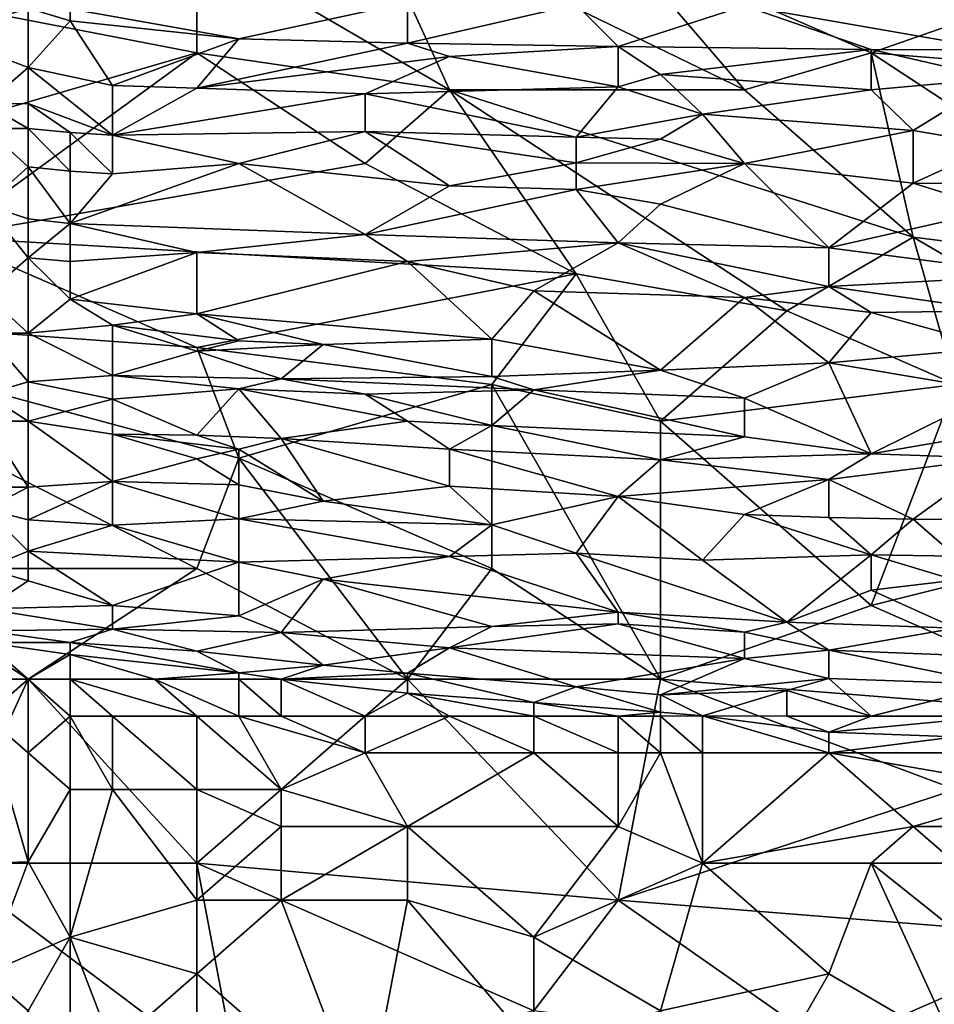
# Model space of a CAD drawing. Extents: x -161 to 11, y -10 to 160.
# Tile 319 of 499: x 0.3395 to 0.4365, y 0.1146 to 0.219. Entities that reach past the tile are written whole.
import ezdxf

# ---------------------------------------------------------------- set-up
doc = ezdxf.new("R2010")
doc.units = 0
doc.header["$MEASUREMENT"] = 0
doc.layers.get('0').update_dxf_attribs({"linetype": 'CONTINUOUS'})

msp = doc.modelspace()

# ---------------------------------------------------------------- linework, layer by layer
for points in [[(0.35825, 0.22716, 0.26908), (0.37613, 0.23107, 0.26905), (0.38508, 0.21154, 0.26899)], [(0.40296, 0.22716, 0.26901), (0.41637, 0.21154, 0.26895), (0.37613, 0.23107, 0.26905)], [(0.41637, 0.21154, 0.26895), (0.38508, 0.21154, 0.26899), (0.37613, 0.23107, 0.26905)], [(0.31801, 0.22326, 0.26909), (0.35825, 0.22716, 0.26908), (0.35825, 0.21544, 0.26905)], [(0.38508, 0.21154, 0.26899), (0.35825, 0.21544, 0.26905), (0.35825, 0.22716, 0.26908)], [(0.40296, 0.22716, 0.26901), (0.45214, 0.22326, 0.26896), (0.42979, 0.21544, 0.26897)], [(0.42979, 0.21544, 0.26897), (0.41637, 0.21154, 0.26895), (0.40296, 0.22716, 0.26901)], [(0.35825, 0.21544, 0.26905), (0.33142, 0.20763, 0.26898), (0.31801, 0.22326, 0.26909)], [(0.45214, 0.22326, 0.26896), (0.47897, 0.21154, 0.26891), (0.42979, 0.21544, 0.26897)], [(0.34484, 0.22013, 0.58867), (0.36272, 0.21695, 0.58086), (0.3806, 0.22079, 0.59258)], [(0.3806, 0.21648, 0.58086), (0.3806, 0.22079, 0.59258), (0.36272, 0.21695, 0.58086)], [(0.3806, 0.22079, 0.59258), (0.3806, 0.21648, 0.58086), (0.39849, 0.22059, 0.59258)], [(0.40296, 0.21611, 0.58086), (0.39849, 0.22059, 0.59258), (0.3806, 0.21648, 0.58086)], [(0.39849, 0.22059, 0.59258), (0.40296, 0.21611, 0.58086), (0.41637, 0.22045, 0.59258)], [(0.41637, 0.22045, 0.59258), (0.40296, 0.21611, 0.58086), (0.42979, 0.2158, 0.58086)], [(0.41637, 0.22045, 0.59258), (0.4432, 0.21577, 0.58086), (0.44767, 0.22048, 0.59258)], [(0.4432, 0.21577, 0.58086), (0.41637, 0.22045, 0.59258), (0.42979, 0.2158, 0.58086)], [(0.34036, 0.22017, 0.58867), (0.33589, 0.22013, 0.58867), (0.33142, 0.21731, 0.58086)], [(0.33142, 0.21731, 0.58086), (0.34036, 0.21391, 0.56914), (0.34036, 0.22017, 0.58867)], [(0.34484, 0.21883, 0.58477), (0.34484, 0.22013, 0.58867), (0.34036, 0.22017, 0.58867)], [(0.34036, 0.22017, 0.58867), (0.34036, 0.21391, 0.56914), (0.34484, 0.21883, 0.58477)], [(0.34484, 0.22013, 0.58867), (0.34484, 0.21883, 0.58477), (0.36272, 0.21695, 0.58086)], [(0.34036, 0.21391, 0.56914), (0.34931, 0.21198, 0.56524), (0.34484, 0.21883, 0.58477)], [(0.34484, 0.21883, 0.58477), (0.34931, 0.21198, 0.56524), (0.36272, 0.21695, 0.58086)], [(0.33589, 0.20999, 0.55742), (0.34036, 0.21391, 0.56914), (0.33142, 0.21731, 0.58086)], [(0.35825, 0.21169, 0.56524), (0.36272, 0.21695, 0.58086), (0.34931, 0.21198, 0.56524)], [(0.3806, 0.21648, 0.58086), (0.36272, 0.21695, 0.58086), (0.35825, 0.21169, 0.56524)], [(0.38508, 0.21505, 0.57696), (0.3806, 0.21648, 0.58086), (0.35825, 0.21169, 0.56524)], [(0.40296, 0.21611, 0.58086), (0.3806, 0.21648, 0.58086), (0.38508, 0.21505, 0.57696)], [(0.35825, 0.21544, 0.26905), (0.37613, 0.20372, 0.26891), (0.33142, 0.19591, 0.26876)], [(0.33142, 0.19591, 0.26876), (0.33142, 0.20763, 0.26898), (0.35825, 0.21544, 0.26905)], [(0.38508, 0.21154, 0.26899), (0.37613, 0.20372, 0.26891), (0.35825, 0.21544, 0.26905)], [(0.38508, 0.21505, 0.57696), (0.40296, 0.21185, 0.56914), (0.40296, 0.21611, 0.58086)], [(0.40296, 0.21611, 0.58086), (0.40743, 0.21317, 0.57305), (0.42979, 0.2158, 0.58086)], [(0.40743, 0.21317, 0.57305), (0.40296, 0.21611, 0.58086), (0.40296, 0.21185, 0.56914)], [(0.42979, 0.21154, 0.56957), (0.42979, 0.2158, 0.58086), (0.40743, 0.21317, 0.57305)], [(0.41637, 0.21154, 0.26895), (0.42979, 0.21544, 0.26897), (0.43426, 0.19591, 0.26877)], [(0.42979, 0.2158, 0.58086), (0.42979, 0.21154, 0.56957), (0.4432, 0.21273, 0.57305)], [(0.42979, 0.2158, 0.58086), (0.4432, 0.21273, 0.57305), (0.4432, 0.21577, 0.58086)], [(0.42979, 0.21544, 0.26897), (0.47897, 0.21154, 0.26891), (0.46555, 0.19201, 0.2687)], [(0.43426, 0.19591, 0.26877), (0.42979, 0.21544, 0.26897), (0.46555, 0.19201, 0.2687)], [(0.35825, 0.21169, 0.56524), (0.37613, 0.21112, 0.56524), (0.38508, 0.21505, 0.57696)], [(0.40296, 0.21185, 0.56914), (0.38508, 0.21505, 0.57696), (0.37613, 0.21112, 0.56524)], [(0.33589, 0.20999, 0.55742), (0.34036, 0.21006, 0.55742), (0.34036, 0.21391, 0.56914)], [(0.34036, 0.21391, 0.56914), (0.34931, 0.20672, 0.54961), (0.34931, 0.21198, 0.56524)], [(0.34931, 0.20672, 0.54961), (0.34036, 0.21391, 0.56914), (0.34036, 0.21006, 0.55742)], [(0.4119, 0.20893, 0.56133), (0.40743, 0.21317, 0.57305), (0.40296, 0.21185, 0.56914)], [(0.40743, 0.21317, 0.57305), (0.4119, 0.20893, 0.56133), (0.42979, 0.21154, 0.56957)], [(0.34931, 0.21198, 0.56524), (0.34931, 0.20672, 0.54961), (0.35825, 0.21169, 0.56524)], [(0.42979, 0.21154, 0.56957), (0.43426, 0.2072, 0.55742), (0.4432, 0.21273, 0.57305)], [(0.4432, 0.20571, 0.55352), (0.4432, 0.21273, 0.57305), (0.43426, 0.2072, 0.55742)], [(0.37613, 0.21112, 0.56524), (0.35825, 0.21169, 0.56524), (0.34931, 0.20672, 0.54961)], [(0.34931, 0.20672, 0.54961), (0.37613, 0.2071, 0.55352), (0.37613, 0.21112, 0.56524)], [(0.37613, 0.21112, 0.56524), (0.39849, 0.20651, 0.55352), (0.40296, 0.21185, 0.56914)], [(0.37613, 0.20372, 0.26891), (0.38508, 0.21154, 0.26899), (0.39849, 0.19201, 0.26865)], [(0.37613, 0.21112, 0.56524), (0.37613, 0.2071, 0.55352), (0.39849, 0.20651, 0.55352)], [(0.41637, 0.21154, 0.26895), (0.43426, 0.19591, 0.26877), (0.38508, 0.21154, 0.26899)], [(0.43426, 0.19591, 0.26877), (0.42084, 0.1881, 0.26855), (0.38508, 0.21154, 0.26899)], [(0.42084, 0.1881, 0.26855), (0.39849, 0.19201, 0.26865), (0.38508, 0.21154, 0.26899)], [(0.40296, 0.21185, 0.56914), (0.39849, 0.20651, 0.55352), (0.4119, 0.20893, 0.56133)], [(0.4119, 0.20893, 0.56133), (0.43426, 0.2072, 0.55742), (0.42979, 0.21154, 0.56957)], [(0.33589, 0.20999, 0.55742), (0.34036, 0.20743, 0.54961), (0.34036, 0.21006, 0.55742)], [(0.34036, 0.20743, 0.54961), (0.33589, 0.20999, 0.55742), (0.33589, 0.20743, 0.54961)], [(0.34036, 0.20743, 0.54961), (0.34484, 0.207, 0.54961), (0.34036, 0.21006, 0.55742)], [(0.34036, 0.21006, 0.55742), (0.34484, 0.207, 0.54961), (0.34931, 0.20672, 0.54961)], [(0.39849, 0.20651, 0.55352), (0.40743, 0.20629, 0.55352), (0.4119, 0.20893, 0.56133)], [(0.41637, 0.20372, 0.54673), (0.4119, 0.20893, 0.56133), (0.40743, 0.20629, 0.55352)], [(0.4119, 0.20893, 0.56133), (0.41637, 0.20372, 0.54673), (0.43426, 0.2072, 0.55742)], [(0.33589, 0.20743, 0.54961), (0.34036, 0.20337, 0.53789), (0.34036, 0.20743, 0.54961)], [(0.33589, 0.19934, 0.52617), (0.34036, 0.20337, 0.53789), (0.33589, 0.20743, 0.54961)], [(0.34036, 0.20337, 0.53789), (0.34484, 0.20291, 0.53789), (0.34036, 0.20743, 0.54961)], [(0.34036, 0.20743, 0.54961), (0.34484, 0.20291, 0.53789), (0.34484, 0.207, 0.54961)], [(0.34484, 0.207, 0.54961), (0.34931, 0.20263, 0.53789), (0.34931, 0.20672, 0.54961)], [(0.34484, 0.20291, 0.53789), (0.34931, 0.20263, 0.53789), (0.34484, 0.207, 0.54961)], [(0.34931, 0.20672, 0.54961), (0.36272, 0.20372, 0.54233), (0.37613, 0.2071, 0.55352)], [(0.36272, 0.20372, 0.54233), (0.38508, 0.20136, 0.53789), (0.37613, 0.2071, 0.55352)], [(0.37613, 0.2071, 0.55352), (0.39849, 0.20379, 0.54571), (0.39849, 0.20651, 0.55352)], [(0.37613, 0.2071, 0.55352), (0.38508, 0.20136, 0.53789), (0.39849, 0.20379, 0.54571)], [(0.41637, 0.20372, 0.54673), (0.43426, 0.20162, 0.5418), (0.43426, 0.2072, 0.55742)], [(0.43426, 0.2072, 0.55742), (0.43426, 0.20162, 0.5418), (0.4432, 0.20571, 0.55352)], [(0.34931, 0.20672, 0.54961), (0.34931, 0.20263, 0.53789), (0.36272, 0.20372, 0.54233)], [(0.39849, 0.20651, 0.55352), (0.39849, 0.20379, 0.54571), (0.40743, 0.20629, 0.55352)], [(0.41637, 0.20372, 0.54673), (0.40743, 0.20629, 0.55352), (0.39849, 0.20379, 0.54571)], [(0.43426, 0.20162, 0.5418), (0.44767, 0.20155, 0.5418), (0.4432, 0.20571, 0.55352)], [(0.33142, 0.19591, 0.26876), (0.37613, 0.20372, 0.26891), (0.39849, 0.19201, 0.26865)], [(0.34484, 0.19734, 0.52227), (0.36272, 0.20372, 0.54233), (0.34931, 0.20263, 0.53789)], [(0.34484, 0.19734, 0.52227), (0.37613, 0.19618, 0.52227), (0.36272, 0.20372, 0.54233)], [(0.36272, 0.20372, 0.54233), (0.37613, 0.19618, 0.52227), (0.38508, 0.20136, 0.53789)], [(0.38508, 0.20136, 0.53789), (0.39849, 0.20096, 0.53789), (0.39849, 0.20379, 0.54571)], [(0.39849, 0.20379, 0.54571), (0.39849, 0.20096, 0.53789), (0.41637, 0.20372, 0.54673)], [(0.39849, 0.20096, 0.53789), (0.40743, 0.1994, 0.53399), (0.41637, 0.20372, 0.54673)], [(0.40743, 0.1994, 0.53399), (0.42531, 0.19477, 0.52227), (0.41637, 0.20372, 0.54673)], [(0.41637, 0.20372, 0.54673), (0.42531, 0.19477, 0.52227), (0.43426, 0.20162, 0.5418)], [(0.34036, 0.19784, 0.52227), (0.34036, 0.20337, 0.53789), (0.33589, 0.19934, 0.52617)], [(0.34036, 0.20337, 0.53789), (0.34484, 0.19734, 0.52227), (0.34484, 0.20291, 0.53789)], [(0.34036, 0.19784, 0.52227), (0.34484, 0.19734, 0.52227), (0.34036, 0.20337, 0.53789)], [(0.34484, 0.20291, 0.53789), (0.34484, 0.19734, 0.52227), (0.34931, 0.20263, 0.53789)], [(0.43426, 0.20162, 0.5418), (0.42531, 0.19477, 0.52227), (0.4432, 0.19884, 0.53399)], [(0.43426, 0.20162, 0.5418), (0.4432, 0.19884, 0.53399), (0.44767, 0.20155, 0.5418)], [(0.38508, 0.20136, 0.53789), (0.37613, 0.19618, 0.52227), (0.39849, 0.20096, 0.53789)], [(0.40296, 0.19529, 0.52227), (0.39849, 0.20096, 0.53789), (0.37613, 0.19618, 0.52227)], [(0.40296, 0.19529, 0.52227), (0.40743, 0.1994, 0.53399), (0.39849, 0.20096, 0.53789)], [(0.33589, 0.19934, 0.52617), (0.34036, 0.19373, 0.51055), (0.34036, 0.19784, 0.52227)], [(0.33589, 0.18981, 0.49883), (0.34036, 0.19373, 0.51055), (0.33589, 0.19934, 0.52617)], [(0.40743, 0.1994, 0.53399), (0.40296, 0.19529, 0.52227), (0.42531, 0.19477, 0.52227)], [(0.44767, 0.19189, 0.51446), (0.4432, 0.19884, 0.53399), (0.42531, 0.19477, 0.52227)], [(0.34036, 0.19784, 0.52227), (0.34036, 0.19373, 0.51055), (0.34484, 0.19734, 0.52227)], [(0.34484, 0.19331, 0.51055), (0.34484, 0.19734, 0.52227), (0.34036, 0.19373, 0.51055)], [(0.34484, 0.19734, 0.52227), (0.35825, 0.19428, 0.51446), (0.37613, 0.19618, 0.52227)], [(0.34484, 0.19734, 0.52227), (0.34484, 0.19331, 0.51055), (0.35825, 0.19428, 0.51446)], [(0.33142, 0.19591, 0.26876), (0.35825, 0.18419, 0.26835), (0.3046, 0.1881, 0.26847)], [(0.35825, 0.18419, 0.26835), (0.33142, 0.19591, 0.26876), (0.39849, 0.19201, 0.26865)], [(0.3806, 0.19333, 0.51446), (0.37613, 0.19618, 0.52227), (0.35825, 0.19428, 0.51446)], [(0.40296, 0.19529, 0.52227), (0.37613, 0.19618, 0.52227), (0.3806, 0.19333, 0.51446)], [(0.3806, 0.19333, 0.51446), (0.39402, 0.19021, 0.50664), (0.40296, 0.19529, 0.52227)], [(0.39402, 0.19021, 0.50664), (0.41637, 0.18951, 0.50664), (0.40296, 0.19529, 0.52227)], [(0.40296, 0.19529, 0.52227), (0.42531, 0.19068, 0.51055), (0.42531, 0.19477, 0.52227)], [(0.40296, 0.19529, 0.52227), (0.41637, 0.18951, 0.50664), (0.42531, 0.19068, 0.51055)], [(0.42084, 0.1881, 0.26855), (0.43426, 0.19591, 0.26877), (0.43873, 0.18029, 0.26832)], [(0.46555, 0.19201, 0.2687), (0.46108, 0.18029, 0.26834), (0.43426, 0.19591, 0.26877)], [(0.46108, 0.18029, 0.26834), (0.43873, 0.18029, 0.26832), (0.43426, 0.19591, 0.26877)], [(0.34484, 0.18934, 0.49883), (0.35825, 0.19428, 0.51446), (0.34484, 0.19331, 0.51055)], [(0.34484, 0.18934, 0.49883), (0.35825, 0.18776, 0.49492), (0.35825, 0.19428, 0.51446)], [(0.35825, 0.19428, 0.51446), (0.35825, 0.18776, 0.49492), (0.3806, 0.19333, 0.51446)], [(0.42531, 0.19477, 0.52227), (0.42531, 0.19068, 0.51055), (0.44767, 0.19189, 0.51446)], [(0.33589, 0.18981, 0.49883), (0.34036, 0.18571, 0.48711), (0.34036, 0.19373, 0.51055)], [(0.34036, 0.19373, 0.51055), (0.34484, 0.18934, 0.49883), (0.34484, 0.19331, 0.51055)], [(0.34036, 0.18571, 0.48711), (0.34484, 0.18934, 0.49883), (0.34036, 0.19373, 0.51055)], [(0.38955, 0.18508, 0.49102), (0.3806, 0.19333, 0.51446), (0.35825, 0.18776, 0.49492)], [(0.3806, 0.19333, 0.51446), (0.38955, 0.18508, 0.49102), (0.39402, 0.19021, 0.50664)], [(0.39849, 0.19201, 0.26865), (0.38955, 0.18029, 0.26823), (0.35825, 0.18419, 0.26835)], [(0.40743, 0.17638, 0.26809), (0.38955, 0.18029, 0.26823), (0.39849, 0.19201, 0.26865)], [(0.42084, 0.1881, 0.26855), (0.40743, 0.17638, 0.26809), (0.39849, 0.19201, 0.26865)], [(0.42531, 0.19068, 0.51055), (0.4432, 0.1881, 0.50362), (0.44767, 0.19189, 0.51446)], [(0.38955, 0.18508, 0.49102), (0.40743, 0.18179, 0.48321), (0.39402, 0.19021, 0.50664)], [(0.39402, 0.19021, 0.50664), (0.40743, 0.18179, 0.48321), (0.41637, 0.18951, 0.50664)], [(0.41637, 0.18951, 0.50664), (0.42979, 0.1879, 0.50274), (0.42531, 0.19068, 0.51055)], [(0.42531, 0.19068, 0.51055), (0.42979, 0.1879, 0.50274), (0.4432, 0.1881, 0.50362)], [(0.33589, 0.18574, 0.48711), (0.34036, 0.18571, 0.48711), (0.33589, 0.18981, 0.49883)], [(0.34931, 0.18656, 0.49102), (0.34484, 0.18934, 0.49883), (0.34036, 0.18571, 0.48711)], [(0.34484, 0.18934, 0.49883), (0.34931, 0.18656, 0.49102), (0.35825, 0.18776, 0.49492)], [(0.40743, 0.18179, 0.48321), (0.42531, 0.18259, 0.48711), (0.41637, 0.18951, 0.50664)], [(0.41637, 0.18951, 0.50664), (0.42531, 0.18259, 0.48711), (0.42979, 0.1879, 0.50274)], [(0.3046, 0.1881, 0.26847), (0.35825, 0.18419, 0.26835), (0.36272, 0.17247, 0.26787)], [(0.36272, 0.17247, 0.26787), (0.35825, 0.16076, 0.26739), (0.3046, 0.1881, 0.26847)], [(0.35825, 0.16076, 0.26739), (0.32248, 0.16076, 0.26729), (0.3046, 0.1881, 0.26847)], [(0.42084, 0.1881, 0.26855), (0.43873, 0.18029, 0.26832), (0.40743, 0.17638, 0.26809)], [(0.42979, 0.1879, 0.50274), (0.4432, 0.18419, 0.49255), (0.4432, 0.1881, 0.50362)], [(0.34931, 0.18656, 0.49102), (0.36272, 0.18491, 0.48711), (0.35825, 0.18776, 0.49492)], [(0.35825, 0.18776, 0.49492), (0.37166, 0.18454, 0.48711), (0.38955, 0.18508, 0.49102)], [(0.37166, 0.18454, 0.48711), (0.35825, 0.18776, 0.49492), (0.36272, 0.18491, 0.48711)], [(0.42979, 0.1879, 0.50274), (0.42531, 0.18259, 0.48711), (0.4432, 0.18419, 0.49255)], [(0.34931, 0.18125, 0.47539), (0.34931, 0.18656, 0.49102), (0.34036, 0.18571, 0.48711)], [(0.34931, 0.18656, 0.49102), (0.35825, 0.18381, 0.48321), (0.36272, 0.18491, 0.48711)], [(0.34931, 0.18656, 0.49102), (0.34931, 0.18125, 0.47539), (0.35825, 0.18381, 0.48321)], [(0.33589, 0.18574, 0.48711), (0.34036, 0.18056, 0.47149), (0.34036, 0.18571, 0.48711)], [(0.33589, 0.17925, 0.46758), (0.34036, 0.18056, 0.47149), (0.33589, 0.18574, 0.48711)], [(0.34931, 0.18125, 0.47539), (0.34036, 0.18571, 0.48711), (0.34036, 0.18056, 0.47149)], [(0.37166, 0.18454, 0.48711), (0.36272, 0.18491, 0.48711), (0.35825, 0.18381, 0.48321)], [(0.37166, 0.18454, 0.48711), (0.38955, 0.18114, 0.4793), (0.38955, 0.18508, 0.49102)], [(0.38955, 0.18508, 0.49102), (0.38955, 0.18114, 0.4793), (0.40743, 0.18179, 0.48321)], [(0.35825, 0.18381, 0.48321), (0.34931, 0.18125, 0.47539), (0.36719, 0.18088, 0.47539)], [(0.35825, 0.18381, 0.48321), (0.36719, 0.18088, 0.47539), (0.37166, 0.18454, 0.48711)], [(0.36272, 0.17247, 0.26787), (0.35825, 0.18419, 0.26835), (0.38955, 0.18029, 0.26823)], [(0.37166, 0.18454, 0.48711), (0.36719, 0.18088, 0.47539), (0.38955, 0.18114, 0.4793)], [(0.42531, 0.18259, 0.48711), (0.4432, 0.17957, 0.4793), (0.4432, 0.18419, 0.49255)], [(0.40743, 0.18179, 0.48321), (0.38955, 0.18114, 0.4793), (0.39402, 0.17971, 0.47539)], [(0.41637, 0.17883, 0.47539), (0.40743, 0.18179, 0.48321), (0.39402, 0.17971, 0.47539)], [(0.41637, 0.17883, 0.47539), (0.42531, 0.18259, 0.48711), (0.40743, 0.18179, 0.48321)], [(0.41637, 0.17883, 0.47539), (0.42979, 0.17294, 0.45977), (0.42531, 0.18259, 0.48711)], [(0.42531, 0.18259, 0.48711), (0.42979, 0.17294, 0.45977), (0.4432, 0.17957, 0.4793)], [(0.34036, 0.18056, 0.47149), (0.34931, 0.17874, 0.46758), (0.34931, 0.18125, 0.47539)], [(0.34931, 0.18125, 0.47539), (0.36272, 0.17981, 0.47149), (0.36719, 0.18088, 0.47539)], [(0.36272, 0.17981, 0.47149), (0.34931, 0.18125, 0.47539), (0.34931, 0.17874, 0.46758)], [(0.36719, 0.18088, 0.47539), (0.36272, 0.17981, 0.47149), (0.37613, 0.17926, 0.47149)], [(0.39402, 0.17971, 0.47539), (0.38955, 0.18114, 0.4793), (0.36719, 0.18088, 0.47539)], [(0.36719, 0.18088, 0.47539), (0.37613, 0.17926, 0.47149), (0.39402, 0.17971, 0.47539)], [(0.33589, 0.17925, 0.46758), (0.34036, 0.17638, 0.45823), (0.34036, 0.18056, 0.47149)], [(0.34036, 0.17638, 0.45823), (0.34931, 0.17874, 0.46758), (0.34036, 0.18056, 0.47149)], [(0.35825, 0.17491, 0.45586), (0.36272, 0.17981, 0.47149), (0.34931, 0.17874, 0.46758)], [(0.35825, 0.17491, 0.45586), (0.36719, 0.17455, 0.45586), (0.36272, 0.17981, 0.47149)], [(0.36272, 0.17247, 0.26787), (0.38955, 0.18029, 0.26823), (0.38955, 0.16076, 0.26744)], [(0.36272, 0.17981, 0.47149), (0.3806, 0.17641, 0.46367), (0.37613, 0.17926, 0.47149)], [(0.36272, 0.17981, 0.47149), (0.36719, 0.17455, 0.45586), (0.3806, 0.17641, 0.46367)], [(0.38955, 0.17594, 0.46367), (0.39402, 0.17971, 0.47539), (0.37613, 0.17926, 0.47149)], [(0.40743, 0.17638, 0.26809), (0.40743, 0.14904, 0.26708), (0.38955, 0.18029, 0.26823)], [(0.38955, 0.16076, 0.26744), (0.38955, 0.18029, 0.26823), (0.40743, 0.14904, 0.26708)], [(0.39402, 0.17971, 0.47539), (0.38955, 0.17594, 0.46367), (0.41637, 0.17474, 0.46367)], [(0.39402, 0.17971, 0.47539), (0.41637, 0.17474, 0.46367), (0.41637, 0.17883, 0.47539)], [(0.40743, 0.17638, 0.26809), (0.43873, 0.18029, 0.26832), (0.42979, 0.15685, 0.2674)], [(0.46108, 0.16466, 0.26776), (0.42979, 0.15685, 0.2674), (0.43873, 0.18029, 0.26832)], [(0.34036, 0.17638, 0.45823), (0.33589, 0.17925, 0.46758), (0.33589, 0.17638, 0.45842)], [(0.34036, 0.17638, 0.45823), (0.34931, 0.17503, 0.45586), (0.34931, 0.17874, 0.46758)], [(0.34931, 0.17503, 0.45586), (0.35825, 0.17491, 0.45586), (0.34931, 0.17874, 0.46758)], [(0.37613, 0.17926, 0.47149), (0.3806, 0.17641, 0.46367), (0.38955, 0.17594, 0.46367)], [(0.42979, 0.17294, 0.45977), (0.41637, 0.17883, 0.47539), (0.41637, 0.17474, 0.46367)], [(0.45214, 0.17678, 0.47149), (0.4432, 0.17957, 0.4793), (0.42979, 0.17294, 0.45977)], [(0.42979, 0.17294, 0.45977), (0.4432, 0.17247, 0.45903), (0.45214, 0.17678, 0.47149)], [(0.33589, 0.17638, 0.45842), (0.34036, 0.16941, 0.43633), (0.34036, 0.17638, 0.45823)], [(0.34036, 0.16941, 0.43633), (0.33589, 0.17638, 0.45842), (0.33589, 0.16938, 0.43633)], [(0.34036, 0.17638, 0.45823), (0.34931, 0.17, 0.44024), (0.34931, 0.17503, 0.45586)], [(0.34931, 0.17, 0.44024), (0.34036, 0.17638, 0.45823), (0.34036, 0.16941, 0.43633)], [(0.36719, 0.17455, 0.45586), (0.38508, 0.17344, 0.45586), (0.3806, 0.17641, 0.46367)], [(0.3806, 0.17641, 0.46367), (0.38508, 0.17344, 0.45586), (0.38955, 0.17594, 0.46367)], [(0.40743, 0.17228, 0.45586), (0.38955, 0.17594, 0.46367), (0.38508, 0.17344, 0.45586)], [(0.38955, 0.17594, 0.46367), (0.40743, 0.17228, 0.45586), (0.41637, 0.17474, 0.46367)], [(0.42979, 0.15685, 0.2674), (0.40743, 0.14904, 0.26708), (0.40743, 0.17638, 0.26809)], [(0.35825, 0.17491, 0.45586), (0.34931, 0.17503, 0.45586), (0.36272, 0.17342, 0.45196)], [(0.34931, 0.17503, 0.45586), (0.35825, 0.17239, 0.44805), (0.36272, 0.17342, 0.45196)], [(0.34931, 0.17503, 0.45586), (0.34931, 0.17, 0.44024), (0.35825, 0.17239, 0.44805)], [(0.35825, 0.17491, 0.45586), (0.36272, 0.17342, 0.45196), (0.36719, 0.17455, 0.45586)], [(0.36272, 0.17342, 0.45196), (0.37166, 0.16791, 0.43633), (0.36719, 0.17455, 0.45586)], [(0.36719, 0.17455, 0.45586), (0.38508, 0.16949, 0.44414), (0.38508, 0.17344, 0.45586)], [(0.38508, 0.16949, 0.44414), (0.36719, 0.17455, 0.45586), (0.37166, 0.16791, 0.43633)], [(0.41637, 0.17474, 0.46367), (0.40743, 0.17228, 0.45586), (0.42979, 0.17294, 0.45977)], [(0.35825, 0.17239, 0.44805), (0.36272, 0.16963, 0.44024), (0.36272, 0.17342, 0.45196)], [(0.37166, 0.16791, 0.43633), (0.36272, 0.17342, 0.45196), (0.36272, 0.16963, 0.44024)], [(0.40296, 0.16841, 0.44414), (0.40743, 0.17228, 0.45586), (0.38508, 0.17344, 0.45586)], [(0.40296, 0.16841, 0.44414), (0.38508, 0.17344, 0.45586), (0.38508, 0.16949, 0.44414)], [(0.34931, 0.17, 0.44024), (0.36272, 0.16963, 0.44024), (0.35825, 0.17239, 0.44805)], [(0.3806, 0.14904, 0.26701), (0.35825, 0.16076, 0.26739), (0.36272, 0.17247, 0.26787)], [(0.38955, 0.16076, 0.26744), (0.3806, 0.14904, 0.26701), (0.36272, 0.17247, 0.26787)], [(0.42531, 0.17021, 0.45196), (0.40743, 0.17228, 0.45586), (0.40296, 0.16841, 0.44414)], [(0.40743, 0.17228, 0.45586), (0.42531, 0.17021, 0.45196), (0.42979, 0.17294, 0.45977)], [(0.4432, 0.17247, 0.45903), (0.42979, 0.17294, 0.45977), (0.42531, 0.17021, 0.45196)], [(0.42531, 0.17021, 0.45196), (0.43426, 0.16601, 0.44024), (0.4432, 0.17247, 0.45903)], [(0.4432, 0.16592, 0.44024), (0.4432, 0.17247, 0.45903), (0.43426, 0.16601, 0.44024)], [(0.41637, 0.16649, 0.44024), (0.42531, 0.17021, 0.45196), (0.40296, 0.16841, 0.44414)], [(0.41637, 0.16649, 0.44024), (0.42531, 0.16619, 0.44024), (0.42531, 0.17021, 0.45196)], [(0.42531, 0.16619, 0.44024), (0.43426, 0.16601, 0.44024), (0.42531, 0.17021, 0.45196)], [(0.33589, 0.16707, 0.42852), (0.34036, 0.16941, 0.43633), (0.33589, 0.16938, 0.43633)], [(0.33589, 0.16707, 0.42852), (0.34036, 0.16593, 0.42461), (0.34036, 0.16941, 0.43633)], [(0.34036, 0.16941, 0.43633), (0.34036, 0.16593, 0.42461), (0.34931, 0.17, 0.44024)], [(0.34036, 0.16593, 0.42461), (0.34931, 0.16536, 0.42461), (0.34931, 0.17, 0.44024)], [(0.34931, 0.17, 0.44024), (0.36272, 0.16604, 0.42852), (0.36272, 0.16963, 0.44024)], [(0.36272, 0.16604, 0.42852), (0.34931, 0.17, 0.44024), (0.34931, 0.16536, 0.42461)], [(0.36272, 0.16963, 0.44024), (0.36272, 0.16604, 0.42852), (0.37166, 0.16791, 0.43633)], [(0.37166, 0.16791, 0.43633), (0.38955, 0.1654, 0.43242), (0.38508, 0.16949, 0.44414)], [(0.38508, 0.16949, 0.44414), (0.38955, 0.1654, 0.43242), (0.40296, 0.16841, 0.44414)], [(0.39849, 0.16238, 0.42461), (0.40296, 0.16841, 0.44414), (0.38955, 0.1654, 0.43242)], [(0.4119, 0.16164, 0.42461), (0.40296, 0.16841, 0.44414), (0.39849, 0.16238, 0.42461)], [(0.40296, 0.16841, 0.44414), (0.4119, 0.16164, 0.42461), (0.41637, 0.16649, 0.44024)], [(0.33589, 0.16707, 0.42852), (0.34036, 0.16262, 0.41289), (0.34036, 0.16593, 0.42461)], [(0.33589, 0.16076, 0.40546), (0.34036, 0.16262, 0.41289), (0.33589, 0.16707, 0.42852)], [(0.38955, 0.1654, 0.43242), (0.37166, 0.16791, 0.43633), (0.36272, 0.16604, 0.42852)], [(0.34931, 0.16536, 0.42461), (0.36272, 0.16144, 0.41289), (0.36272, 0.16604, 0.42852)], [(0.36272, 0.16604, 0.42852), (0.38508, 0.16204, 0.42071), (0.38955, 0.1654, 0.43242)], [(0.36272, 0.16604, 0.42852), (0.36272, 0.16144, 0.41289), (0.38508, 0.16204, 0.42071)], [(0.42979, 0.16222, 0.42852), (0.41637, 0.16649, 0.44024), (0.4119, 0.16164, 0.42461)], [(0.41637, 0.16649, 0.44024), (0.42979, 0.16222, 0.42852), (0.42531, 0.16619, 0.44024)], [(0.42531, 0.16619, 0.44024), (0.42979, 0.16222, 0.42852), (0.43426, 0.16601, 0.44024)], [(0.42979, 0.16222, 0.42852), (0.43873, 0.16207, 0.42852), (0.43426, 0.16601, 0.44024)], [(0.43426, 0.16601, 0.44024), (0.43873, 0.16207, 0.42852), (0.4432, 0.16592, 0.44024)], [(0.34036, 0.16262, 0.41289), (0.34931, 0.16536, 0.42461), (0.34036, 0.16593, 0.42461)], [(0.36272, 0.16144, 0.41289), (0.34931, 0.16536, 0.42461), (0.34036, 0.16262, 0.41289)], [(0.39849, 0.16238, 0.42461), (0.38955, 0.1654, 0.43242), (0.38508, 0.16204, 0.42071)], [(0.42979, 0.15685, 0.2674), (0.46108, 0.16466, 0.26776), (0.45661, 0.14513, 0.26705)], [(0.34036, 0.15948, 0.40117), (0.34036, 0.16262, 0.41289), (0.33589, 0.16076, 0.40546)], [(0.34036, 0.16262, 0.41289), (0.34931, 0.15685, 0.39347), (0.36272, 0.16144, 0.41289)], [(0.34036, 0.15948, 0.40117), (0.34931, 0.15685, 0.39347), (0.34036, 0.16262, 0.41289)], [(0.36272, 0.16144, 0.41289), (0.37166, 0.15964, 0.40899), (0.38508, 0.16204, 0.42071)], [(0.38508, 0.16204, 0.42071), (0.37166, 0.15964, 0.40899), (0.40296, 0.15613, 0.40508)], [(0.38508, 0.16204, 0.42071), (0.40296, 0.15613, 0.40508), (0.39849, 0.16238, 0.42461)], [(0.39849, 0.16238, 0.42461), (0.40296, 0.15613, 0.40508), (0.42084, 0.15509, 0.40508)], [(0.39849, 0.16238, 0.42461), (0.42084, 0.15509, 0.40508), (0.4119, 0.16164, 0.42461)], [(0.42084, 0.15509, 0.40508), (0.42979, 0.16222, 0.42852), (0.4119, 0.16164, 0.42461)], [(0.42084, 0.15509, 0.40508), (0.42979, 0.15846, 0.4168), (0.42979, 0.16222, 0.42852)], [(0.42979, 0.16222, 0.42852), (0.43873, 0.15954, 0.42071), (0.43873, 0.16207, 0.42852)], [(0.42979, 0.16222, 0.42852), (0.42979, 0.15846, 0.4168), (0.43873, 0.15954, 0.42071)], [(0.36272, 0.15574, 0.39336), (0.36272, 0.16144, 0.41289), (0.34931, 0.15685, 0.39347)], [(0.36272, 0.16144, 0.41289), (0.36272, 0.15574, 0.39336), (0.37166, 0.15964, 0.40899)], [(0.31801, 0.14904, 0.26679), (0.32248, 0.16076, 0.26729), (0.34036, 0.14904, 0.26689)], [(0.35825, 0.16076, 0.26739), (0.34036, 0.14904, 0.26689), (0.32248, 0.16076, 0.26729)], [(0.33589, 0.15649, 0.38946), (0.34036, 0.15948, 0.40117), (0.33589, 0.16076, 0.40546)], [(0.35825, 0.16076, 0.26739), (0.3806, 0.14904, 0.26701), (0.34036, 0.14904, 0.26689)], [(0.40743, 0.14904, 0.26708), (0.3806, 0.14904, 0.26701), (0.38955, 0.16076, 0.26744)], [(0.34931, 0.15685, 0.39347), (0.34036, 0.15948, 0.40117), (0.33589, 0.15649, 0.38946)], [(0.36272, 0.15574, 0.39336), (0.36719, 0.15398, 0.38946), (0.37166, 0.15964, 0.40899)], [(0.38955, 0.15462, 0.39727), (0.37166, 0.15964, 0.40899), (0.36719, 0.15398, 0.38946)], [(0.37166, 0.15964, 0.40899), (0.38955, 0.15462, 0.39727), (0.40296, 0.15613, 0.40508)], [(0.42979, 0.15846, 0.4168), (0.43873, 0.15444, 0.40508), (0.43873, 0.15954, 0.42071)], [(0.42084, 0.15509, 0.40508), (0.43873, 0.15444, 0.40508), (0.42979, 0.15846, 0.4168)], [(0.33589, 0.15649, 0.38946), (0.34931, 0.15433, 0.38555), (0.34931, 0.15685, 0.39347)], [(0.34931, 0.15685, 0.39347), (0.34931, 0.15433, 0.38555), (0.36272, 0.15574, 0.39336)], [(0.40743, 0.14904, 0.26708), (0.42979, 0.15685, 0.2674), (0.45661, 0.14513, 0.26705)], [(0.34931, 0.15433, 0.38555), (0.33589, 0.15649, 0.38946), (0.33589, 0.15417, 0.38164)], [(0.36719, 0.15398, 0.38946), (0.36272, 0.15574, 0.39336), (0.34931, 0.15433, 0.38555)], [(0.38955, 0.15462, 0.39727), (0.40296, 0.15489, 0.40117), (0.40296, 0.15613, 0.40508)], [(0.40296, 0.15613, 0.40508), (0.41637, 0.15402, 0.40117), (0.42084, 0.15509, 0.40508)], [(0.41637, 0.15402, 0.40117), (0.40296, 0.15613, 0.40508), (0.40296, 0.15489, 0.40117)], [(0.38508, 0.15236, 0.38946), (0.38955, 0.15462, 0.39727), (0.36719, 0.15398, 0.38946)], [(0.40296, 0.15489, 0.40117), (0.38955, 0.15462, 0.39727), (0.38508, 0.15236, 0.38946)], [(0.41637, 0.15122, 0.39336), (0.40296, 0.15489, 0.40117), (0.38508, 0.15236, 0.38946)], [(0.41637, 0.15122, 0.39336), (0.41637, 0.15402, 0.40117), (0.40296, 0.15489, 0.40117)], [(0.42531, 0.15212, 0.39727), (0.42084, 0.15509, 0.40508), (0.41637, 0.15402, 0.40117)], [(0.42084, 0.15509, 0.40508), (0.42531, 0.15212, 0.39727), (0.43873, 0.15444, 0.40508)], [(0.33589, 0.15417, 0.38164), (0.34484, 0.15294, 0.3806), (0.34931, 0.15433, 0.38555)], [(0.33589, 0.15417, 0.38164), (0.33589, 0.15294, 0.37723), (0.34484, 0.15294, 0.3806)], [(0.35825, 0.15201, 0.38164), (0.34931, 0.15433, 0.38555), (0.34484, 0.15294, 0.3806)], [(0.34931, 0.15433, 0.38555), (0.35825, 0.15201, 0.38164), (0.36719, 0.15398, 0.38946)], [(0.35825, 0.15201, 0.38164), (0.37166, 0.15051, 0.38164), (0.36719, 0.15398, 0.38946)], [(0.38508, 0.15236, 0.38946), (0.36719, 0.15398, 0.38946), (0.37166, 0.15051, 0.38164)], [(0.42531, 0.15212, 0.39727), (0.41637, 0.15402, 0.40117), (0.41637, 0.15122, 0.39336)], [(0.42531, 0.15212, 0.39727), (0.43873, 0.15159, 0.39727), (0.43873, 0.15444, 0.40508)], [(0.34036, 0.14904, 0.37466), (0.33589, 0.15294, 0.37723), (0.33142, 0.14904, 0.3747)], [(0.33589, 0.15294, 0.37723), (0.34484, 0.15166, 0.37774), (0.34484, 0.15294, 0.3806)], [(0.33589, 0.15294, 0.37723), (0.34036, 0.14904, 0.37466), (0.34484, 0.15166, 0.37774)], [(0.34484, 0.15294, 0.3806), (0.36272, 0.14971, 0.37774), (0.35825, 0.15201, 0.38164)], [(0.34484, 0.15294, 0.3806), (0.34484, 0.15166, 0.37774), (0.36272, 0.14971, 0.37774)], [(0.34484, 0.14904, 0.37539), (0.34484, 0.15166, 0.37774), (0.34036, 0.14904, 0.37466)], [(0.34484, 0.15166, 0.37774), (0.34484, 0.14904, 0.37539), (0.35378, 0.14904, 0.37587)], [(0.36272, 0.14971, 0.37774), (0.34484, 0.15166, 0.37774), (0.35378, 0.14904, 0.37587)], [(0.35825, 0.15201, 0.38164), (0.36272, 0.14971, 0.37774), (0.37166, 0.15051, 0.38164)], [(0.3806, 0.14968, 0.38164), (0.38508, 0.15236, 0.38946), (0.37166, 0.15051, 0.38164)], [(0.38508, 0.15236, 0.38946), (0.3806, 0.14968, 0.38164), (0.39849, 0.14823, 0.38164)], [(0.38508, 0.15236, 0.38946), (0.39849, 0.14823, 0.38164), (0.41637, 0.15122, 0.39336)], [(0.41637, 0.15122, 0.39336), (0.42531, 0.14911, 0.38946), (0.42531, 0.15212, 0.39727)], [(0.42531, 0.15212, 0.39727), (0.4432, 0.14848, 0.38946), (0.43873, 0.15159, 0.39727)], [(0.42531, 0.15212, 0.39727), (0.42531, 0.14911, 0.38946), (0.4432, 0.14848, 0.38946)], [(0.36272, 0.14971, 0.37774), (0.36719, 0.14904, 0.37749), (0.37166, 0.15051, 0.38164)], [(0.37166, 0.15051, 0.38164), (0.36719, 0.14904, 0.37749), (0.3806, 0.14968, 0.38164)], [(0.39849, 0.14823, 0.38164), (0.40743, 0.14736, 0.38164), (0.41637, 0.15122, 0.39336)], [(0.41637, 0.15122, 0.39336), (0.40743, 0.14736, 0.38164), (0.42531, 0.14911, 0.38946)], [(0.36272, 0.14904, 0.37692), (0.36272, 0.14971, 0.37774), (0.35378, 0.14904, 0.37587)], [(0.36719, 0.14904, 0.37749), (0.36272, 0.14971, 0.37774), (0.36272, 0.14904, 0.37692)], [(0.36719, 0.14904, 0.37749), (0.3806, 0.14754, 0.37774), (0.3806, 0.14968, 0.38164)], [(0.3806, 0.14968, 0.38164), (0.39402, 0.14655, 0.37774), (0.39849, 0.14823, 0.38164)], [(0.3806, 0.14968, 0.38164), (0.3806, 0.14754, 0.37774), (0.39402, 0.14655, 0.37774)], [(0.34036, 0.14904, 0.26689), (0.33142, 0.12951, 0.2663), (0.31801, 0.14904, 0.26679)], [(0.33589, 0.14513, 0.37431), (0.34036, 0.14904, 0.37466), (0.33142, 0.14904, 0.3747)], [(0.35825, 0.12951, 0.26646), (0.33142, 0.12951, 0.2663), (0.34036, 0.14904, 0.26689)], [(0.34036, 0.14122, 0.37621), (0.34036, 0.14904, 0.37466), (0.33589, 0.14513, 0.37431)], [(0.34484, 0.14513, 0.37594), (0.34484, 0.14904, 0.37539), (0.34036, 0.14904, 0.37466)], [(0.34036, 0.14904, 0.37466), (0.34036, 0.14122, 0.37621), (0.34484, 0.14513, 0.37594)], [(0.35825, 0.12951, 0.26646), (0.34036, 0.14904, 0.26689), (0.3806, 0.14904, 0.26701)], [(0.35825, 0.14513, 0.37561), (0.35378, 0.14904, 0.37587), (0.34484, 0.14904, 0.37539)], [(0.34484, 0.14904, 0.37539), (0.34931, 0.14513, 0.37586), (0.35825, 0.14513, 0.37561)], [(0.34484, 0.14904, 0.37539), (0.34484, 0.14513, 0.37594), (0.34931, 0.14513, 0.37586)], [(0.35378, 0.14904, 0.37587), (0.36272, 0.14513, 0.37566), (0.36272, 0.14904, 0.37692)], [(0.35378, 0.14904, 0.37587), (0.35825, 0.14513, 0.37561), (0.36272, 0.14513, 0.37566)], [(0.3806, 0.14904, 0.26701), (0.40296, 0.1256, 0.26662), (0.35825, 0.12951, 0.26646)], [(0.36719, 0.14513, 0.37573), (0.36719, 0.14904, 0.37749), (0.36272, 0.14904, 0.37692)], [(0.36272, 0.14904, 0.37692), (0.36272, 0.14513, 0.37566), (0.36719, 0.14513, 0.37573)], [(0.37613, 0.14513, 0.37591), (0.3806, 0.14754, 0.37774), (0.36719, 0.14904, 0.37749)], [(0.37613, 0.14513, 0.37591), (0.36719, 0.14904, 0.37749), (0.36719, 0.14513, 0.37573)], [(0.40296, 0.1256, 0.26662), (0.3806, 0.14904, 0.26701), (0.40743, 0.14904, 0.26708)], [(0.43873, 0.13732, 0.26688), (0.40296, 0.1256, 0.26662), (0.40743, 0.14904, 0.26708)], [(0.42531, 0.14911, 0.38946), (0.40743, 0.14736, 0.38164), (0.42084, 0.14783, 0.38555)], [(0.45661, 0.14513, 0.26705), (0.43873, 0.13732, 0.26688), (0.40743, 0.14904, 0.26708)], [(0.42979, 0.14513, 0.38059), (0.42531, 0.14911, 0.38946), (0.42084, 0.14783, 0.38555)], [(0.42531, 0.14911, 0.38946), (0.42979, 0.14513, 0.38059), (0.4432, 0.14848, 0.38946)], [(0.4432, 0.14513, 0.38133), (0.4432, 0.14848, 0.38946), (0.42979, 0.14513, 0.38059)], [(0.38508, 0.14513, 0.37612), (0.3806, 0.14754, 0.37774), (0.37613, 0.14513, 0.37591)], [(0.3806, 0.14754, 0.37774), (0.39402, 0.14513, 0.37643), (0.39402, 0.14655, 0.37774)], [(0.38508, 0.14513, 0.37612), (0.39402, 0.14513, 0.37643), (0.3806, 0.14754, 0.37774)], [(0.39849, 0.14823, 0.38164), (0.39402, 0.14655, 0.37774), (0.40743, 0.14553, 0.37774)], [(0.39849, 0.14823, 0.38164), (0.40743, 0.14553, 0.37774), (0.40743, 0.14736, 0.38164)], [(0.40743, 0.14736, 0.38164), (0.4119, 0.14514, 0.37774), (0.42084, 0.14783, 0.38555)], [(0.4119, 0.14514, 0.37774), (0.40743, 0.14736, 0.38164), (0.40743, 0.14553, 0.37774)], [(0.4119, 0.14514, 0.37774), (0.42084, 0.14513, 0.37938), (0.42084, 0.14783, 0.38555)], [(0.42084, 0.14783, 0.38555), (0.42084, 0.14513, 0.37938), (0.42979, 0.14513, 0.38059)], [(0.40296, 0.14513, 0.37693), (0.40743, 0.14553, 0.37774), (0.39402, 0.14655, 0.37774)], [(0.40296, 0.14513, 0.37693), (0.39402, 0.14655, 0.37774), (0.39402, 0.14513, 0.37643)], [(0.34036, 0.14122, 0.37621), (0.33589, 0.14513, 0.37431), (0.34036, 0.12968, 0.37774)], [(0.33589, 0.14513, 0.37431), (0.33589, 0.12951, 0.37667), (0.34036, 0.12968, 0.37774)], [(0.34484, 0.13732, 0.37725), (0.34484, 0.14513, 0.37594), (0.34036, 0.14122, 0.37621)], [(0.34931, 0.14513, 0.37586), (0.34484, 0.14513, 0.37594), (0.34931, 0.13732, 0.37727)], [(0.34484, 0.14513, 0.37594), (0.34484, 0.13732, 0.37725), (0.34931, 0.13732, 0.37727)], [(0.35825, 0.13732, 0.37746), (0.35825, 0.14513, 0.37561), (0.34931, 0.14513, 0.37586)], [(0.35825, 0.13732, 0.37746), (0.34931, 0.14513, 0.37586), (0.34931, 0.13732, 0.37727)], [(0.36719, 0.13732, 0.37745), (0.36272, 0.14513, 0.37566), (0.35825, 0.14513, 0.37561)], [(0.35825, 0.14513, 0.37561), (0.35825, 0.13732, 0.37746), (0.36719, 0.13732, 0.37745)], [(0.36719, 0.14513, 0.37573), (0.36272, 0.14513, 0.37566), (0.37613, 0.14122, 0.37656)], [(0.36272, 0.14513, 0.37566), (0.36719, 0.13732, 0.37745), (0.37613, 0.14122, 0.37656)], [(0.37613, 0.14122, 0.37656), (0.37613, 0.14513, 0.37591), (0.36719, 0.14513, 0.37573)], [(0.39402, 0.14122, 0.37659), (0.38508, 0.14513, 0.37612), (0.37613, 0.14122, 0.37656)], [(0.38508, 0.14513, 0.37612), (0.37613, 0.14513, 0.37591), (0.37613, 0.14122, 0.37656)], [(0.39402, 0.14122, 0.37659), (0.39402, 0.14513, 0.37643), (0.38508, 0.14513, 0.37612)], [(0.39402, 0.14513, 0.37643), (0.40296, 0.14122, 0.37655), (0.40296, 0.14513, 0.37693)], [(0.40296, 0.14122, 0.37655), (0.39402, 0.14513, 0.37643), (0.39402, 0.14122, 0.37659)], [(0.40296, 0.14513, 0.37693), (0.40743, 0.14513, 0.37728), (0.40743, 0.14553, 0.37774)], [(0.40743, 0.14122, 0.37652), (0.40743, 0.14513, 0.37728), (0.40296, 0.14513, 0.37693)], [(0.40296, 0.14513, 0.37693), (0.40296, 0.14122, 0.37655), (0.40743, 0.14122, 0.37652)], [(0.4119, 0.14514, 0.37774), (0.40743, 0.14553, 0.37774), (0.40743, 0.14513, 0.37728)], [(0.4119, 0.14122, 0.37645), (0.4119, 0.14514, 0.37774), (0.40743, 0.14513, 0.37728)], [(0.40743, 0.14513, 0.37728), (0.40743, 0.14122, 0.37652), (0.4119, 0.14122, 0.37645)], [(0.42084, 0.14513, 0.37938), (0.4119, 0.14514, 0.37774), (0.42531, 0.14343, 0.37774)], [(0.42531, 0.14122, 0.37649), (0.42531, 0.14343, 0.37774), (0.4119, 0.14514, 0.37774)], [(0.42531, 0.14122, 0.37649), (0.4119, 0.14514, 0.37774), (0.4119, 0.14122, 0.37645)], [(0.42084, 0.14513, 0.37938), (0.42531, 0.14343, 0.37774), (0.42979, 0.14513, 0.38059)], [(0.42979, 0.14513, 0.38059), (0.42531, 0.14343, 0.37774), (0.4432, 0.14513, 0.38133)], [(0.4432, 0.14513, 0.38133), (0.42531, 0.14343, 0.37774), (0.43873, 0.14292, 0.37774)], [(0.43873, 0.14292, 0.37774), (0.42531, 0.14343, 0.37774), (0.42531, 0.14122, 0.37649)], [(0.43873, 0.14292, 0.37774), (0.42531, 0.14122, 0.37649), (0.44767, 0.14122, 0.37661)], [(0.34484, 0.13732, 0.37725), (0.34036, 0.14122, 0.37621), (0.34036, 0.12968, 0.37774)], [(0.3806, 0.13341, 0.3782), (0.37613, 0.14122, 0.37656), (0.36719, 0.13732, 0.37745)], [(0.37613, 0.14122, 0.37656), (0.3806, 0.13341, 0.3782), (0.39402, 0.14122, 0.37659)], [(0.40296, 0.13341, 0.37823), (0.39402, 0.14122, 0.37659), (0.3806, 0.13341, 0.3782)], [(0.40296, 0.13341, 0.37823), (0.40296, 0.14122, 0.37655), (0.39402, 0.14122, 0.37659)], [(0.40743, 0.14122, 0.37652), (0.40296, 0.14122, 0.37655), (0.40296, 0.13341, 0.37823)], [(0.40743, 0.14122, 0.37652), (0.40296, 0.13341, 0.37823), (0.4119, 0.12951, 0.3789)], [(0.4119, 0.14122, 0.37645), (0.40743, 0.14122, 0.37652), (0.4119, 0.12951, 0.3789)], [(0.43426, 0.13341, 0.37817), (0.42531, 0.14122, 0.37649), (0.4119, 0.12951, 0.3789)], [(0.4119, 0.14122, 0.37645), (0.4119, 0.12951, 0.3789), (0.42531, 0.14122, 0.37649)], [(0.43426, 0.13341, 0.37817), (0.44767, 0.13732, 0.37732), (0.42531, 0.14122, 0.37649)], [(0.44767, 0.13732, 0.37732), (0.44767, 0.14122, 0.37661), (0.42531, 0.14122, 0.37649)], [(0.34484, 0.13732, 0.37725), (0.34036, 0.12968, 0.37774), (0.34484, 0.12169, 0.37936)], [(0.34931, 0.13732, 0.37727), (0.34484, 0.12169, 0.37936), (0.35825, 0.1256, 0.37931)], [(0.34931, 0.13732, 0.37727), (0.34484, 0.13732, 0.37725), (0.34484, 0.12169, 0.37936)], [(0.35825, 0.13732, 0.37746), (0.34931, 0.13732, 0.37727), (0.35825, 0.1256, 0.37931)], [(0.36719, 0.13341, 0.37822), (0.36719, 0.13732, 0.37745), (0.35825, 0.13732, 0.37746)], [(0.35825, 0.13732, 0.37746), (0.35825, 0.1256, 0.37931), (0.36719, 0.13341, 0.37822)], [(0.36719, 0.13732, 0.37745), (0.36719, 0.13341, 0.37822), (0.3806, 0.13341, 0.3782)], [(0.43873, 0.13732, 0.26688), (0.45214, 0.12169, 0.26671), (0.40296, 0.1256, 0.26662)], [(0.45661, 0.13341, 0.37832), (0.44767, 0.13732, 0.37732), (0.43426, 0.13341, 0.37817)], [(0.36719, 0.1256, 0.37939), (0.36719, 0.13341, 0.37822), (0.35825, 0.1256, 0.37931)], [(0.36719, 0.1256, 0.37939), (0.3806, 0.1256, 0.3795), (0.3806, 0.13341, 0.3782)], [(0.3806, 0.13341, 0.3782), (0.36719, 0.13341, 0.37822), (0.36719, 0.1256, 0.37939)], [(0.3806, 0.13341, 0.3782), (0.39402, 0.12169, 0.38028), (0.40296, 0.13341, 0.37823)], [(0.3806, 0.13341, 0.3782), (0.3806, 0.1256, 0.3795), (0.39402, 0.12169, 0.38028)], [(0.4119, 0.12951, 0.3789), (0.40296, 0.13341, 0.37823), (0.39402, 0.12169, 0.38028)], [(0.42979, 0.12951, 0.37896), (0.43426, 0.13341, 0.37817), (0.4119, 0.12951, 0.3789)], [(0.42979, 0.12951, 0.37896), (0.43873, 0.12951, 0.37904), (0.43426, 0.13341, 0.37817)], [(0.43426, 0.13341, 0.37817), (0.43873, 0.12951, 0.37904), (0.45661, 0.13341, 0.37832)], [(0.33142, 0.12951, 0.2663), (0.35825, 0.12951, 0.26646), (0.36272, 0.10607, 0.26634)], [(0.36272, 0.10607, 0.26634), (0.33142, 0.10997, 0.26617), (0.33142, 0.12951, 0.2663)], [(0.34036, 0.12968, 0.37774), (0.33589, 0.11779, 0.37795), (0.34484, 0.12169, 0.37936)], [(0.33589, 0.11779, 0.37795), (0.34036, 0.12968, 0.37774), (0.33589, 0.12951, 0.37667)], [(0.35825, 0.12951, 0.26646), (0.40296, 0.1256, 0.26662), (0.39402, 0.11388, 0.26654)], [(0.39402, 0.11388, 0.26654), (0.36272, 0.10607, 0.26634), (0.35825, 0.12951, 0.26646)], [(0.40743, 0.11388, 0.38154), (0.4119, 0.12951, 0.3789), (0.39402, 0.12169, 0.38028)], [(0.4119, 0.12951, 0.3789), (0.40743, 0.11388, 0.38154), (0.42531, 0.11779, 0.38099)], [(0.4119, 0.12951, 0.3789), (0.42531, 0.11779, 0.38099), (0.42979, 0.12951, 0.37896)], [(0.42979, 0.12951, 0.37896), (0.42531, 0.11779, 0.38099), (0.43873, 0.10997, 0.38245)], [(0.44767, 0.11524, 0.38164), (0.43873, 0.12951, 0.37904), (0.42979, 0.12951, 0.37896)], [(0.44767, 0.11524, 0.38164), (0.42979, 0.12951, 0.37896), (0.43873, 0.10997, 0.38245)], [(0.35825, 0.11779, 0.3803), (0.35825, 0.1256, 0.37931), (0.34484, 0.12169, 0.37936)], [(0.35825, 0.1256, 0.37931), (0.35825, 0.11779, 0.3803), (0.36719, 0.1256, 0.37939)], [(0.37613, 0.10216, 0.38283), (0.36719, 0.1256, 0.37939), (0.35825, 0.11779, 0.3803)], [(0.3806, 0.1256, 0.3795), (0.36719, 0.1256, 0.37939), (0.37613, 0.10216, 0.38283)], [(0.3806, 0.1256, 0.3795), (0.37613, 0.10216, 0.38283), (0.39402, 0.10997, 0.38204)], [(0.39402, 0.12169, 0.38028), (0.3806, 0.1256, 0.3795), (0.39402, 0.10997, 0.38204)], [(0.40296, 0.1256, 0.26662), (0.42531, 0.10997, 0.26667), (0.39402, 0.11388, 0.26654)], [(0.42531, 0.10997, 0.26667), (0.40296, 0.1256, 0.26662), (0.45214, 0.12169, 0.26671)], [(0.34036, 0.11388, 0.37915), (0.34484, 0.12169, 0.37936), (0.33589, 0.11779, 0.37795)], [(0.34036, 0.11388, 0.37915), (0.34484, 0.10607, 0.38097), (0.34484, 0.12169, 0.37936)], [(0.35825, 0.11779, 0.3803), (0.34484, 0.12169, 0.37936), (0.34931, 0.10997, 0.3808)], [(0.34484, 0.12169, 0.37936), (0.34484, 0.10607, 0.38097), (0.34931, 0.10997, 0.3808)], [(0.39402, 0.12169, 0.38028), (0.39402, 0.10997, 0.38204), (0.40743, 0.11388, 0.38154)], [(0.42531, 0.10997, 0.26667), (0.45214, 0.12169, 0.26671), (0.46108, 0.09826, 0.26681)], [(0.34036, 0.11388, 0.37915), (0.33589, 0.11779, 0.37795), (0.33589, 0.10607, 0.37897)], [(0.35825, 0.10997, 0.38133), (0.35825, 0.11779, 0.3803), (0.34931, 0.10997, 0.3808)], [(0.37613, 0.10216, 0.38283), (0.35825, 0.11779, 0.3803), (0.35825, 0.10997, 0.38133)], [(0.40743, 0.11388, 0.38154), (0.41637, 0.10216, 0.38344), (0.42531, 0.11779, 0.38099)], [(0.42531, 0.11779, 0.38099), (0.41637, 0.10216, 0.38344), (0.43873, 0.10997, 0.38245)]]:
    msp.add_3dface(points)

doc.saveas('drawing.dxf')
